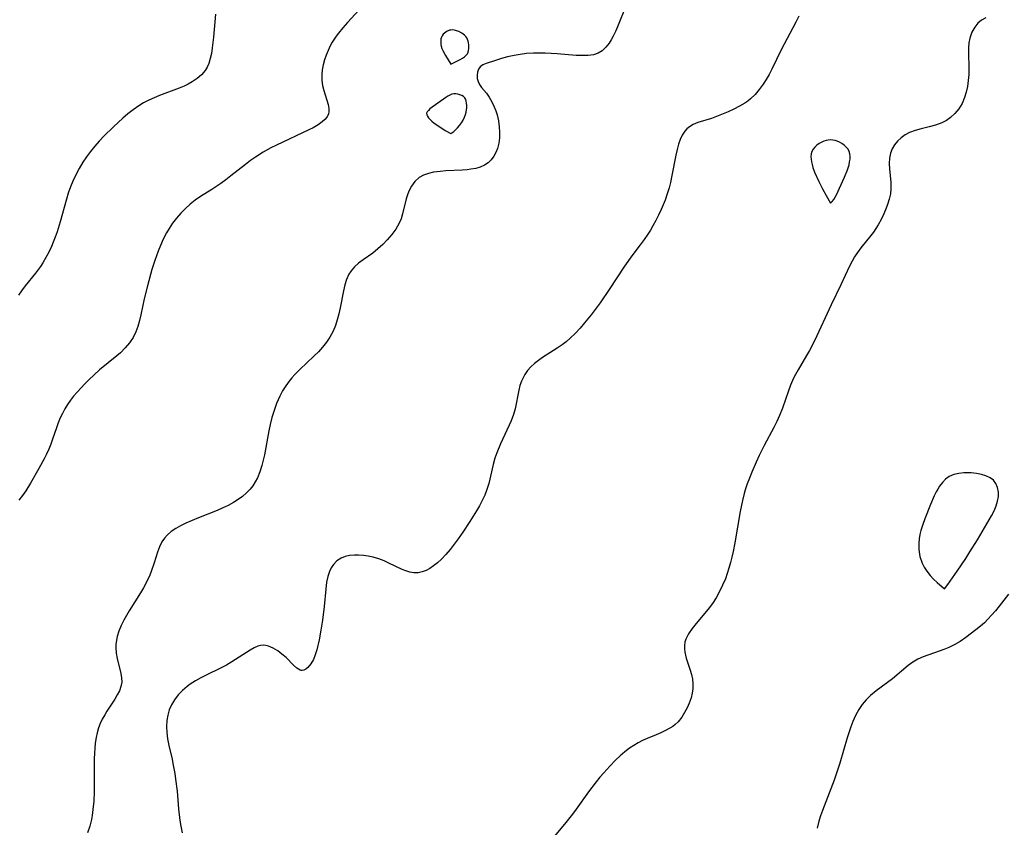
# Model space of a CAD drawing. Header units: inches. Extents: x 1073367 to 1082519, y 1569854 to 1574957.
# Tile 338 of 565: x 1081195 to 1081454, y 1570785 to 1570998. Entities that reach past the tile are written whole.
import ezdxf

# ---------------------------------------------------------------- set-up
doc = ezdxf.new("R2010")
doc.units = ezdxf.units.IN
doc.header["$MEASUREMENT"] = 0
doc.layers.add('CGG_CurvaNivelLidar_v1', color=7, linetype='Continuous', lineweight=30, true_color=0x008008)

msp = doc.modelspace()

# ---------------------------------------------------------------- linework, layer by layer
at = {"layer": 'CGG_CurvaNivelLidar_v1'}
for points in [[(1081285.3783, 1571001.6992, 78), (1081281.3197, 1570997.3599, 78), (1081280.0875, 1570995.9898, 78), (1081278.9227, 1570994.5713, 78), (1081278.2984, 1570993.7175, 78), (1081277.3004, 1570992.1521, 78), (1081276.7686, 1570991.1977, 78), (1081276.1702, 1570989.9925, 78), (1081275.6462, 1570988.7654, 78), (1081275.209, 1570987.5193, 78), (1081274.8582, 1570986.1946, 78), (1081274.6259, 1570984.8618, 78), (1081274.5224, 1570983.5315, 78), (1081274.564, 1570982.116, 78), (1081274.7437, 1570980.7334, 78), (1081275.0388, 1570979.4033, 78), (1081276.1851, 1570975.7788, 78), (1081276.3962, 1570974.702, 78), (1081276.4211, 1570974.3162, 78), (1081276.396, 1570973.8281, 78), (1081276.2663, 1570973.2564, 78), (1081275.93, 1570972.5501, 78), (1081275.3767, 1570971.8454, 78), (1081274.663, 1570971.1923, 78), (1081273.5347, 1570970.3913, 78), (1081272.2411, 1570969.6442, 78), (1081271.1473, 1570969.0921, 78), (1081262.6387, 1570965.0627, 78), (1081261.1116, 1570964.2998, 78), (1081259.0543, 1570963.1705, 78), (1081257.0819, 1570961.9166, 78), (1081255.7395, 1570960.9686, 78), (1081254.423, 1570959.9825, 78), (1081250.5593, 1570956.9284, 78), (1081249.2676, 1570955.9282, 78), (1081247.9551, 1570954.9648, 78), (1081245.5847, 1570953.3975, 78), (1081242.6199, 1570951.5241, 78), (1081241.1904, 1570950.5257, 78), (1081239.9037, 1570949.5022, 78), (1081238.6771, 1570948.4063, 78), (1081237.4165, 1570947.1513, 78), (1081236.2368, 1570945.8203, 78), (1081235.2225, 1570944.5012, 78), (1081234.2997, 1570943.112, 78), (1081233.6476, 1570941.9861, 78), (1081233.0461, 1570940.8262, 78), (1081232.488, 1570939.6383, 78), (1081231.4664, 1570937.1634, 78), (1081230.5825, 1570934.6936, 78), (1081229.8128, 1570932.2596, 78), (1081228.6185, 1570927.9685, 78), (1081227.7847, 1570924.5928, 78), (1081226.8653, 1570920.3829, 78), (1081226.497, 1570918.8328, 78), (1081226.0701, 1570917.3235, 78), (1081225.5484, 1570915.8707, 78), (1081224.8314, 1570914.3819, 78), (1081223.8949, 1570912.9536, 78), (1081222.7907, 1570911.6285, 78), (1081221.5547, 1570910.3922, 78), (1081220.5911, 1570909.5423, 78), (1081216.0311, 1570905.8669, 78), (1081214.5907, 1570904.5971, 78), (1081213.1967, 1570903.2732, 78), (1081212.1085, 1570902.1777, 78), (1081210.0786, 1570900.0071, 78), (1081209.1514, 1570898.9236, 78), (1081208.3237, 1570897.8532, 78), (1081207.5554, 1570896.7435, 78), (1081206.8515, 1570895.5951, 78), (1081206.2214, 1570894.4169, 78), (1081205.6579, 1570893.2063, 78), (1081205.128, 1570891.8958, 78), (1081204.6486, 1570890.566, 78), (1081203.6497, 1570887.5882, 78), (1081203.1602, 1570886.2825, 78), (1081202.6202, 1570884.9877, 78), (1081202.035, 1570883.705, 78), (1081201.3997, 1570882.4165, 78), (1081200.0454, 1570879.8773, 78), (1081197.8462, 1570876.0119, 78), (1081196.6063, 1570874.0321, 78), (1081195.7061, 1570872.7674, 78), (1081194.7524, 1570871.5356, 78)], [(1081354.6173, 1571001.6479, 78.5), (1081352.389, 1570996.1818, 78.5), (1081351.8553, 1570994.9473, 78.5), (1081351.2903, 1570993.7651, 78.5), (1081350.7778, 1570992.8201, 78.5), (1081350.2244, 1570991.9372, 78.5), (1081349.372, 1570990.8383, 78.5), (1081348.4116, 1570989.9262, 78.5), (1081347.3256, 1570989.2509, 78.5), (1081346.0469, 1570988.838, 78.5), (1081344.6403, 1570988.6579, 78.5), (1081343.1323, 1570988.6317, 78.5), (1081341.5672, 1570988.6936, 78.5), (1081336.4805, 1570989.0757, 78.5), (1081333.3736, 1570989.2455, 78.5), (1081332.1796, 1570989.2739, 78.5), (1081330.297, 1570989.263, 78.5), (1081328.4348, 1570989.1592, 78.5), (1081326.7837, 1570988.9654, 78.5), (1081325.1712, 1570988.6877, 78.5), (1081323.4606, 1570988.3047, 78.5), (1081321.8292, 1570987.8572, 78.5), (1081320.2985, 1570987.3832, 78.5), (1081317.8336, 1570986.5599, 78.5), (1081316.9241, 1570986.1586, 78.5), (1081316.2085, 1570985.6417, 78.5), (1081315.759, 1570985.0188, 78.5), (1081315.4962, 1570984.2775, 78.5), (1081315.4095, 1570983.4604, 78.5), (1081315.4882, 1570982.6343, 78.5), (1081315.7186, 1570981.8078, 78.5), (1081316.0962, 1570981.0137, 78.5), (1081316.6214, 1570980.257, 78.5), (1081317.8957, 1570978.7059, 78.5), (1081318.6409, 1570977.6479, 78.5), (1081319.3369, 1570976.4626, 78.5), (1081319.9562, 1570975.1725, 78.5), (1081320.3631, 1570974.1207, 78.5), (1081320.7026, 1570973.0285, 78.5), (1081321.052, 1570971.4832, 78.5), (1081321.2658, 1570969.9082, 78.5), (1081321.3407, 1570968.4318, 78.5), (1081321.2971, 1570966.9743, 78.5), (1081321.1257, 1570965.5402, 78.5), (1081320.7957, 1570964.1758, 78.5), (1081320.3799, 1570963.1222, 78.5), (1081319.8389, 1570962.1485, 78.5), (1081319.1411, 1570961.2227, 78.5), (1081318.3204, 1570960.4218, 78.5), (1081317.3787, 1570959.7701, 78.5), (1081316.2799, 1570959.2713, 78.5), (1081315.0783, 1570958.922, 78.5), (1081313.7994, 1570958.6855, 78.5), (1081312.8311, 1570958.5663, 78.5), (1081311.4612, 1570958.4561, 78.5), (1081307.1791, 1570958.2477, 78.5), (1081305.7205, 1570958.1313, 78.5), (1081303.9683, 1570957.8917, 78.5), (1081302.6031, 1570957.5836, 78.5), (1081301.3385, 1570957.1421, 78.5), (1081300.2082, 1570956.5247, 78.5), (1081299.056, 1570955.4981, 78.5), (1081298.1279, 1570954.2202, 78.5), (1081297.4679, 1570952.9076, 78.5), (1081297.0992, 1570951.9264, 78.5), (1081296.7906, 1570950.9061, 78.5), (1081295.8261, 1570946.9387, 78.5), (1081295.418, 1570945.6364, 78.5), (1081294.9315, 1570944.4726, 78.5), (1081294.0532, 1570942.9398, 78.5), (1081292.9875, 1570941.4957, 78.5), (1081291.7902, 1570940.1238, 78.5), (1081290.5726, 1570938.8837, 78.5), (1081289.2914, 1570937.7134, 78.5), (1081287.9555, 1570936.6326, 78.5), (1081285.3902, 1570934.8102, 78.5), (1081284.224, 1570933.9339, 78.5), (1081283.1575, 1570932.9962, 78.5), (1081282.2421, 1570931.952, 78.5), (1081281.6796, 1570931.0664, 78.5), (1081281.0781, 1570929.7092, 78.5), (1081280.6325, 1570928.241, 78.5), (1081280.2823, 1570926.6932, 78.5), (1081279.4039, 1570922.211, 78.5), (1081279.0403, 1570920.6415, 78.5), (1081278.6155, 1570919.0886, 78.5), (1081278.1154, 1570917.5677, 78.5), (1081277.5215, 1570916.0955, 78.5), (1081276.6741, 1570914.4566, 78.5), (1081275.7755, 1570913.1259, 78.5), (1081274.7487, 1570911.8677, 78.5), (1081273.6297, 1570910.6612, 78.5), (1081272.4492, 1570909.4882, 78.5), (1081268.73, 1570905.9682, 78.5), (1081267.4006, 1570904.6228, 78.5), (1081266.6482, 1570903.7754, 78.5), (1081265.9369, 1570902.8936, 78.5), (1081265.0366, 1570901.6358, 78.5), (1081264.2204, 1570900.3203, 78.5), (1081263.4938, 1570898.9505, 78.5), (1081263.0497, 1570897.9804, 78.5), (1081262.6425, 1570896.9899, 78.5), (1081261.9845, 1570895.1762, 78.5), (1081261.4097, 1570893.322, 78.5), (1081260.9364, 1570891.5096, 78.5), (1081260.5703, 1570889.8183, 78.5), (1081259.4094, 1570883.4982, 78.5), (1081259.1779, 1570882.4072, 78.5), (1081258.7455, 1570880.7033, 78.5), (1081258.2137, 1570879.0509, 78.5), (1081257.559, 1570877.4698, 78.5), (1081256.9906, 1570876.3804, 78.5), (1081256.3376, 1570875.3495, 78.5), (1081255.6519, 1570874.4547, 78.5), (1081254.7033, 1570873.4449, 78.5), (1081253.6523, 1570872.525, 78.5), (1081252.5156, 1570871.6873, 78.5), (1081251.3059, 1570870.9281, 78.5), (1081249.8491, 1570870.1516, 78.5), (1081248.3329, 1570869.4495, 78.5), (1081246.949, 1570868.8669, 78.5), (1081242.0451, 1570866.9154, 78.5), (1081240.382, 1570866.2186, 78.5), (1081238.7641, 1570865.4904, 78.5), (1081237.3447, 1570864.7819, 78.5), (1081236.0741, 1570864.059, 78.5), (1081234.8983, 1570863.2661, 78.5), (1081233.8462, 1570862.3796, 78.5), (1081233.0695, 1570861.5309, 78.5), (1081232.4205, 1570860.5974, 78.5), (1081231.7832, 1570859.2983, 78.5), (1081231.2838, 1570857.9004, 78.5), (1081230.4197, 1570855.0813, 78.5), (1081229.6325, 1570852.7728, 78.5), (1081229.2659, 1570851.839, 78.5), (1081228.4982, 1570850.1552, 78.5), (1081227.6215, 1570848.5023, 78.5), (1081226.8197, 1570847.1372, 78.5), (1081223.8246, 1570842.3956, 78.5), (1081223.0898, 1570841.1843, 78.5), (1081222.4047, 1570839.9633, 78.5), (1081221.6987, 1570838.527, 78.5), (1081221.108, 1570837.0747, 78.5), (1081220.6562, 1570835.6124, 78.5), (1081220.3756, 1570834.1455, 78.5), (1081220.3169, 1570833.5048, 78.5), (1081220.3027, 1570832.7531, 78.5), (1081220.4169, 1570831.3006, 78.5), (1081220.665, 1570829.8667, 78.5), (1081221.6206, 1570825.9071, 78.5), (1081221.8099, 1570824.7497, 78.5), (1081221.8305, 1570823.6124, 78.5), (1081221.626, 1570822.4883, 78.5), (1081221.2273, 1570821.3705, 78.5), (1081220.6813, 1570820.2557, 78.5), (1081220.0297, 1570819.1413, 78.5), (1081217.9507, 1570815.9698, 78.5), (1081217.3637, 1570815.0338, 78.5), (1081216.7293, 1570813.9169, 78.5), (1081216.1751, 1570812.7551, 78.5), (1081215.7331, 1570811.5604, 78.5), (1081215.3839, 1570810.3196, 78.5), (1081215.1128, 1570809.0418, 78.5), (1081214.8898, 1570807.5955, 78.5), (1081214.7453, 1570806.2465, 78.5), (1081214.6507, 1570804.8805, 78.5), (1081214.6008, 1570803.5022, 78.5), (1081214.5889, 1570794.8613, 78.5), (1081214.4765, 1570792.1908, 78.5), (1081214.366, 1570790.8638, 78.5), (1081214.0687, 1570788.5088, 78.5), (1081213.8834, 1570787.4809, 78.5), (1081213.4376, 1570785.6884, 78.5), (1081212.8276, 1570783.9517, 78.5)], [(1081246.5346, 1570999.5816, 77.5), (1081246.0078, 1570993.4771, 77.5), (1081245.6799, 1570990.6517, 77.5), (1081245.4566, 1570989.2167, 77.5), (1081245.1619, 1570987.8385, 77.5), (1081244.7541, 1570986.5339, 77.5), (1081244.3398, 1570985.5998, 77.5), (1081243.8233, 1570984.7314, 77.5), (1081242.8727, 1570983.5916, 77.5), (1081241.7298, 1570982.5938, 77.5), (1081240.4356, 1570981.7197, 77.5), (1081239.3813, 1570981.1354, 77.5), (1081238.273, 1570980.6041, 77.5), (1081236.9789, 1570980.0576, 77.5), (1081231.7816, 1570978.1148, 77.5), (1081230.3685, 1570977.5347, 77.5), (1081228.9803, 1570976.9042, 77.5), (1081227.6198, 1570976.2039, 77.5), (1081226.3097, 1570975.4231, 77.5), (1081224.8421, 1570974.3884, 77.5), (1081223.4363, 1570973.2569, 77.5), (1081222.178, 1570972.1598, 77.5), (1081219.67, 1570969.8454, 77.5), (1081217.1574, 1570967.3881, 77.5), (1081215.9347, 1570966.1008, 77.5), (1081214.7412, 1570964.7486, 77.5), (1081213.605, 1570963.3511, 77.5), (1081212.586, 1570961.9803, 77.5), (1081211.6327, 1570960.5659, 77.5), (1081210.6592, 1570958.9431, 77.5), (1081209.7722, 1570957.2718, 77.5), (1081208.9715, 1570955.5572, 77.5), (1081208.3579, 1570954.0544, 77.5), (1081207.7638, 1570952.3713, 77.5), (1081207.2755, 1570950.8147, 77.5), (1081205.6289, 1570944.8806, 77.5), (1081204.8351, 1570942.2543, 77.5), (1081204.3443, 1570940.8487, 77.5), (1081203.8102, 1570939.4627, 77.5), (1081203.3562, 1570938.3856, 77.5), (1081202.66, 1570936.8954, 77.5), (1081201.8954, 1570935.4447, 77.5), (1081201.0567, 1570934.0405, 77.5), (1081200.42, 1570933.0863, 77.5), (1081199.1136, 1570931.339, 77.5), (1081196.4172, 1570927.9895, 77.5), (1081195.4246, 1570926.6873, 77.5), (1081194.6194, 1570925.5564, 77.5)], [(1081400.1369, 1570999.0528, 79), (1081399.3357, 1570997.4623, 79), (1081395.5296, 1570990.1531, 79), (1081393.0215, 1570985.0434, 79), (1081392.3114, 1570983.6625, 79), (1081391.5625, 1570982.3458, 79), (1081390.7552, 1570981.0779, 79), (1081389.7459, 1570979.6909, 79), (1081388.6412, 1570978.4037, 79), (1081387.424, 1570977.244, 79), (1081386.6895, 1570976.6632, 79), (1081385.9196, 1570976.1257, 79), (1081384.5156, 1570975.2763, 79), (1081383.0511, 1570974.5147, 79), (1081381.5502, 1570973.8229, 79), (1081379.3985, 1570972.9338, 79), (1081377.1482, 1570972.1124, 79), (1081373.5233, 1570970.9727, 79), (1081372.379, 1570970.5031, 79), (1081371.3487, 1570969.9023, 79), (1081370.7121, 1570969.3733, 79), (1081370.1515, 1570968.756, 79), (1081369.471, 1570967.7187, 79), (1081368.9211, 1570966.5463, 79), (1081368.4701, 1570965.2693, 79), (1081368.0913, 1570963.913, 79), (1081367.7479, 1570962.4156, 79), (1081366.7496, 1570957.0144, 79), (1081366.3587, 1570955.1879, 79), (1081366.0119, 1570953.8423, 79), (1081365.5048, 1570952.1966, 79), (1081364.9215, 1570950.5716, 79), (1081363.8784, 1570948.0613, 79), (1081363.21, 1570946.6262, 79), (1081362.4965, 1570945.2126, 79), (1081361.7337, 1570943.8252, 79), (1081361.0612, 1570942.699, 79), (1081360.3536, 1570941.594, 79), (1081359.3972, 1570940.2016, 79), (1081358.4015, 1570938.8353, 79), (1081356.1976, 1570935.9205, 79), (1081354.2291, 1570933.1663, 79), (1081350.2319, 1570927.0451, 79), (1081347.8442, 1570923.5396, 79), (1081345.5022, 1570920.3866, 79), (1081343.7509, 1570918.2145, 79), (1081342.5389, 1570916.8187, 79), (1081341.2811, 1570915.4795, 79), (1081339.965, 1570914.2148, 79), (1081338.8629, 1570913.2711, 79), (1081337.8112, 1570912.4619, 79), (1081336.519, 1570911.5696, 79), (1081332.6905, 1570909.1406, 79), (1081331.591, 1570908.3658, 79), (1081330.5532, 1570907.5399, 79), (1081329.5967, 1570906.65, 79), (1081328.7404, 1570905.6819, 79), (1081328.0005, 1570904.6367, 79), (1081327.5258, 1570903.7954, 79), (1081327.125, 1570902.9159, 79), (1081326.7133, 1570901.7405, 79), (1081326.3938, 1570900.526, 79), (1081325.4448, 1570895.6236, 79), (1081325.024, 1570894.0959, 79), (1081324.389, 1570892.4188, 79), (1081321.5532, 1570886.3747, 79), (1081320.6123, 1570884.0434, 79), (1081320.1365, 1570882.6122, 79), (1081319.6872, 1570880.9627, 79), (1081318.4936, 1570875.9584, 79), (1081317.9991, 1570874.3209, 79), (1081317.4442, 1570872.8723, 79), (1081316.7857, 1570871.4651, 79), (1081316.0463, 1570870.0854, 79), (1081315.2492, 1570868.7233, 79), (1081313.5163, 1570865.9562, 79), (1081311.6696, 1570863.1461, 79), (1081310.4369, 1570861.3518, 79), (1081309.4053, 1570859.9314, 79), (1081308.3379, 1570858.5626, 79), (1081307.2097, 1570857.245, 79), (1081306.0364, 1570856.0197, 79), (1081305.0125, 1570855.0772, 79), (1081303.9549, 1570854.2373, 79), (1081302.9896, 1570853.598, 79), (1081302, 1570853.0736, 79), (1081300.9888, 1570852.6837, 79), (1081299.8725, 1570852.4387, 79), (1081298.747, 1570852.402, 79), (1081297.6853, 1570852.5711, 79), (1081296.6236, 1570852.9025, 79), (1081295.6733, 1570853.2986, 79), (1081292.2184, 1570854.9984, 79), (1081290.9167, 1570855.5818, 79), (1081289.5146, 1570856.1064, 79), (1081288.0807, 1570856.5291, 79), (1081286.782, 1570856.8127, 79), (1081285.4844, 1570857.0039, 79), (1081284.2021, 1570857.0984, 79), (1081283.1072, 1570857.095, 79), (1081281.868, 1570856.9765, 79), (1081280.6979, 1570856.7146, 79), (1081279.6212, 1570856.282, 79), (1081278.5277, 1570855.5445, 79), (1081277.6059, 1570854.5773, 79), (1081277.0408, 1570853.7288, 79), (1081276.5795, 1570852.7869, 79), (1081276.1217, 1570851.4179, 79), (1081275.8064, 1570849.9437, 79), (1081275.565, 1570848.1075, 79), (1081275.1562, 1570843.5073, 79), (1081274.7272, 1570839.9669, 79), (1081274.3196, 1570837.3547, 79), (1081273.8252, 1570834.7761, 79), (1081273.192, 1570832.1283, 79), (1081272.7866, 1570830.8113, 79), (1081272.3089, 1570829.6173, 79), (1081271.6358, 1570828.4185, 79), (1081270.8776, 1570827.4819, 79), (1081270.3298, 1570827.022, 79), (1081269.7635, 1570826.7469, 79), (1081269.3384, 1570826.6844, 79), (1081269.1061, 1570826.7038, 79), (1081268.8265, 1570826.7766, 79), (1081267.9613, 1570827.2895, 79), (1081267.0774, 1570828.1131, 79), (1081265.1095, 1570830.1406, 79), (1081264.0506, 1570831.04, 79), (1081262.9214, 1570831.8495, 79), (1081261.7663, 1570832.5427, 79), (1081261.112, 1570832.8711, 79), (1081260.4609, 1570833.133, 79), (1081259.7556, 1570833.3207, 79), (1081259.0568, 1570833.3865, 79), (1081258.3718, 1570833.316, 79), (1081257.7013, 1570833.1243, 79), (1081256.7016, 1570832.6535, 79), (1081255.6823, 1570832.0566, 79), (1081250.8685, 1570828.937, 79), (1081249.405, 1570828.0702, 79), (1081247.891, 1570827.2681, 79), (1081244.0749, 1570825.4926, 79), (1081242.6438, 1570824.7603, 79), (1081241.249, 1570823.9722, 79), (1081239.9125, 1570823.1161, 79), (1081239.0582, 1570822.4914, 79), (1081237.8391, 1570821.4321, 79), (1081236.7418, 1570820.2621, 79), (1081235.778, 1570818.9956, 79), (1081234.969, 1570817.64, 79), (1081234.3807, 1570816.3119, 79), (1081233.9522, 1570814.9257, 79), (1081233.6926, 1570813.4944, 79), (1081233.6095, 1570811.9638, 79), (1081233.6881, 1570810.4086, 79), (1081233.9219, 1570808.6846, 79), (1081234.2798, 1570806.9284, 79), (1081235.1106, 1570803.3751, 79), (1081235.3415, 1570802.2444, 79), (1081235.8096, 1570799.5774, 79), (1081236.0413, 1570798.0419, 79), (1081236.4189, 1570794.9581, 79), (1081236.8183, 1570790.2522, 79), (1081237.146, 1570787.1818, 79), (1081237.3785, 1570785.683, 79), (1081237.7644, 1570783.9062, 79)], [(1081449.4209, 1570998.5508, 79.5), (1081448.3067, 1570997.9592, 79.5), (1081447.3196, 1570997.1517, 79.5), (1081446.4769, 1570996.1622, 79.5), (1081445.6952, 1570994.7954, 79.5), (1081445.1623, 1570993.2595, 79.5), (1081444.9318, 1570992.0041, 79.5), (1081444.8236, 1570990.693, 79.5), (1081444.8046, 1570989.3426, 79.5), (1081444.9338, 1570985.3652, 79.5), (1081444.9177, 1570983.6675, 79.5), (1081444.7945, 1570982.0724, 79.5), (1081444.5651, 1570980.4995, 79.5), (1081444.2507, 1570979.0395, 79.5), (1081443.8274, 1570977.6305, 79.5), (1081443.151, 1570976.0341, 79.5), (1081442.282, 1570974.5709, 79.5), (1081441.2911, 1570973.3576, 79.5), (1081440.137, 1570972.3123, 79.5), (1081439.023, 1570971.5626, 79.5), (1081437.8174, 1570970.9514, 79.5), (1081436.1698, 1570970.3529, 79.5), (1081434.4582, 1570969.889, 79.5), (1081432.3375, 1570969.3735, 79.5), (1081430.786, 1570968.9296, 79.5), (1081429.3169, 1570968.3585, 79.5), (1081428.1655, 1570967.7295, 79.5), (1081427.1164, 1570966.9757, 79.5), (1081426.1834, 1570966.1131, 79.5), (1081425.3733, 1570965.1374, 79.5), (1081424.7248, 1570964.0729, 79.5), (1081424.2677, 1570962.927, 79.5), (1081424.0099, 1570961.5877, 79.5), (1081423.9539, 1570960.1845, 79.5), (1081424.036, 1570958.7425, 79.5), (1081424.4067, 1570955.2768, 79.5), (1081424.4325, 1570953.5885, 79.5), (1081424.2707, 1570952.1864, 79.5), (1081423.958, 1570950.783, 79.5), (1081423.5259, 1570949.3822, 79.5), (1081423.1809, 1570948.4415, 79.5), (1081422.5609, 1570946.9546, 79.5), (1081421.8592, 1570945.489, 79.5), (1081421.0754, 1570944.0591, 79.5), (1081420.4844, 1570943.102, 79.5), (1081419.8496, 1570942.175, 79.5), (1081419.1387, 1570941.2396, 79.5), (1081416.4835, 1570938.0154, 79.5), (1081415.5898, 1570936.8098, 79.5), (1081414.8489, 1570935.6555, 79.5), (1081414.1711, 1570934.4529, 79.5), (1081413.5433, 1570933.2128, 79.5), (1081411.2534, 1570928.2488, 79.5), (1081408.6922, 1570923.0165, 79.5), (1081404.346, 1570913.6968, 79.5), (1081402.951, 1570910.979, 79.5), (1081402.2121, 1570909.6523, 79.5), (1081399.9672, 1570905.8807, 79.5), (1081399.2585, 1570904.614, 79.5), (1081398.7946, 1570903.7111, 79.5), (1081397.9788, 1570901.8763, 79.5), (1081397.4123, 1570900.378, 79.5), (1081395.8442, 1570895.8128, 79.5), (1081395.1002, 1570893.8934, 79.5), (1081394.3736, 1570892.2889, 79.5), (1081393.5814, 1570890.7062, 79.5), (1081391.0517, 1570885.9203, 79.5), (1081389.7524, 1570883.3435, 79.5), (1081388.9288, 1570881.5716, 79.5), (1081387.7676, 1570878.9183, 79.5), (1081387.1392, 1570877.3816, 79.5), (1081386.5613, 1570875.826, 79.5), (1081386.1533, 1570874.5822, 79.5), (1081385.7868, 1570873.3237, 79.5), (1081385.3212, 1570871.4757, 79.5), (1081384.712, 1570868.5688, 79.5), (1081383.2858, 1570860.336, 79.5), (1081382.8581, 1570858.0702, 79.5), (1081382.539, 1570856.5766, 79.5), (1081382.181, 1570855.0969, 79.5), (1081381.7721, 1570853.6361, 79.5), (1081381.3168, 1570852.2411, 79.5), (1081380.8084, 1570850.8688, 79.5), (1081380.0912, 1570849.1532, 79.5), (1081379.2961, 1570847.4846, 79.5), (1081378.4155, 1570845.876, 79.5), (1081377.4357, 1570844.3448, 79.5), (1081376.3101, 1570842.8584, 79.5), (1081373.104, 1570839.1162, 79.5), (1081372.0394, 1570837.75, 79.5), (1081371.1296, 1570836.3695, 79.5), (1081370.4392, 1570834.9712, 79.5), (1081370.1619, 1570834.1147, 79.5), (1081370.0173, 1570833.2496, 79.5), (1081370.0181, 1570832.3735, 79.5), (1081370.1331, 1570831.5132, 79.5), (1081370.5166, 1570829.9859, 79.5), (1081371.5591, 1570826.8155, 79.5), (1081371.8918, 1570825.6375, 79.5), (1081372.1418, 1570824.4452, 79.5), (1081372.2714, 1570823.2432, 79.5), (1081372.2458, 1570821.9794, 79.5), (1081372.0703, 1570820.7211, 79.5), (1081371.7669, 1570819.4802, 79.5), (1081371.3008, 1570818.1319, 79.5), (1081370.7274, 1570816.8337, 79.5), (1081370.0711, 1570815.601, 79.5), (1081369.3078, 1570814.3941, 79.5), (1081368.3817, 1570813.2033, 79.5), (1081367.6181, 1570812.4611, 79.5), (1081366.9406, 1570811.9702, 79.5), (1081366.2045, 1570811.5307, 79.5), (1081365.0686, 1570810.9201, 79.5), (1081363.8449, 1570810.3216, 79.5), (1081362.5525, 1570809.7506, 79.5), (1081360.2038, 1570808.8039, 79.5), (1081359.0205, 1570808.2777, 79.5), (1081357.8505, 1570807.6667, 79.5), (1081356.7034, 1570806.9754, 79.5), (1081355.5822, 1570806.2137, 79.5), (1081354.3048, 1570805.2414, 79.5), (1081353.0712, 1570804.1942, 79.5), (1081351.8864, 1570803.0798, 79.5), (1081350.4069, 1570801.5447, 79.5), (1081348.7893, 1570799.7842, 79.5), (1081347.7821, 1570798.6125, 79.5), (1081346.8015, 1570797.4062, 79.5), (1081344.8081, 1570794.7661, 79.5), (1081341.5581, 1570790.162, 79.5), (1081340.5454, 1570788.8227, 79.5), (1081338.4428, 1570786.2221, 79.5), (1081334.8374, 1570781.9383, 79.5)], [(1081455.387, 1570846.7885, 80), (1081452.9077, 1570843.61, 80), (1081451.921, 1570842.4075, 80), (1081450.9031, 1570841.2366, 80), (1081449.9779, 1570840.2344, 80), (1081449.024, 1570839.274, 80), (1081448.0339, 1570838.3686, 80), (1081446.7963, 1570837.3634, 80), (1081444.1192, 1570835.3531, 80), (1081442.6675, 1570834.3581, 80), (1081441.2158, 1570833.5151, 80), (1081439.7004, 1570832.7763, 80), (1081438.3295, 1570832.2054, 80), (1081437.1359, 1570831.7558, 80), (1081432.9348, 1570830.2784, 80), (1081431.5092, 1570829.6381, 80), (1081430.1918, 1570828.8656, 80), (1081428.9435, 1570827.9699, 80), (1081424.7903, 1570824.491, 80), (1081420.5474, 1570821.3434, 80), (1081419.0729, 1570820.1079, 80), (1081417.9278, 1570818.9696, 80), (1081416.8828, 1570817.7374, 80), (1081415.9515, 1570816.4135, 80), (1081415.0887, 1570814.8863, 80), (1081414.355, 1570813.2741, 80), (1081413.8213, 1570811.867, 80), (1081412.8881, 1570808.9633, 80), (1081410.9662, 1570802.3306, 80), (1081410.5522, 1570800.9896, 80), (1081409.4396, 1570797.7995, 80), (1081406.3699, 1570789.8439, 80), (1081405.8892, 1570788.4455, 80), (1081405.4597, 1570787.0372, 80), (1081405.007, 1570785.203, 80)]]:
    msp.add_polyline3d(points, dxfattribs=at)
for points in [[(1081308.5, 1570986.39, 78.5), (1081309.7832, 1570986.9742, 78.5), (1081310.9803, 1570987.5876, 78.5), (1081311.5785, 1570987.9446, 78.5), (1081312.122, 1570988.3249, 78.5), (1081312.569, 1570988.7212, 78.5), (1081312.8774, 1570989.1258, 78.5), (1081313.0544, 1570989.5489, 78.5), (1081313.1629, 1570990.0075, 78.5), (1081313.2198, 1570990.4888, 78.5), (1081313.2146, 1570991.4794, 78.5), (1081313.1573, 1570991.9716, 78.5), (1081313.0593, 1570992.4507, 78.5), (1081312.9117, 1570992.907, 78.5), (1081312.7009, 1570993.3288, 78.5), (1081312.4431, 1570993.675, 78.5), (1081312.1339, 1570993.9883, 78.5), (1081311.7862, 1570994.2735, 78.5), (1081311.4099, 1570994.5331, 78.5), (1081310.598, 1570994.9721, 78.5), (1081309.7673, 1570995.2653, 78.5), (1081309.3595, 1570995.3482, 78.5), (1081308.9526, 1570995.3866, 78.5), (1081308.5514, 1570995.372, 78.5), (1081308.1913, 1570995.305, 78.5), (1081307.8427, 1570995.1914, 78.5), (1081307.5087, 1570995.0375, 78.5), (1081307.1934, 1570994.847, 78.5), (1081306.838, 1570994.5665, 78.5), (1081306.5232, 1570994.2431, 78.5), (1081306.2572, 1570993.8829, 78.5), (1081306.053, 1570993.4884, 78.5), (1081305.9187, 1570993.0434, 78.5), (1081305.8542, 1570992.5725, 78.5), (1081305.848, 1570992.0853, 78.5), (1081305.8942, 1570991.59, 78.5), (1081305.9939, 1570991.0908, 78.5), (1081306.1773, 1570990.5427, 78.5), (1081306.4386, 1570989.9424, 78.5), (1081307.0976, 1570988.6899, 78.5)], [(1081308.5, 1570968.0813, 78.5), (1081309.2641, 1570968.651, 78.5), (1081309.7568, 1570969.0848, 78.5), (1081310.2944, 1570969.6167, 78.5), (1081310.8325, 1570970.2339, 78.5), (1081311.3309, 1570970.9223, 78.5), (1081311.7666, 1570971.6522, 78.5), (1081312.1248, 1570972.3893, 78.5), (1081312.3913, 1570973.0975, 78.5), (1081312.5544, 1570973.7432, 78.5), (1081312.6498, 1570974.3485, 78.5), (1081312.7032, 1570974.9475, 78.5), (1081312.7146, 1570975.5323, 78.5), (1081312.68, 1570976.094, 78.5), (1081312.5911, 1570976.6216, 78.5), (1081312.4352, 1570977.1015, 78.5), (1081312.1946, 1570977.5163, 78.5), (1081311.8436, 1570977.861, 78.5), (1081311.4101, 1570978.1295, 78.5), (1081310.9198, 1570978.3317, 78.5), (1081310.3931, 1570978.4707, 78.5), (1081309.8464, 1570978.5435, 78.5), (1081309.2937, 1570978.5412, 78.5), (1081308.7476, 1570978.4481, 78.5), (1081308.2116, 1570978.249, 78.5), (1081307.6889, 1570977.967, 78.5), (1081307.1743, 1570977.6287, 78.5), (1081303.0016, 1570974.5743, 78.5), (1081302.5994, 1570974.2049, 78.5), (1081302.2985, 1570973.8306, 78.5), (1081302.1434, 1570973.4467, 78.5), (1081302.1686, 1570973.0632, 78.5), (1081302.3394, 1570972.6692, 78.5), (1081302.6202, 1570972.2679, 78.5), (1081302.9985, 1570971.8523, 78.5), (1081303.52, 1570971.3823, 78.5), (1081304.1555, 1570970.8745, 78.5), (1081305.6095, 1570969.8433, 78.5), (1081307.0349, 1570968.9457, 78.5)], [(1081408.5, 1570949.761, 79.5), (1081408.6331, 1570949.8508, 79.5), (1081408.9357, 1570950.1956, 79.5), (1081409.3448, 1570950.7657, 79.5), (1081410.0461, 1570951.989, 79.5), (1081411.3504, 1570954.6724, 79.5), (1081412.2092, 1570956.5893, 79.5), (1081412.9856, 1570958.5606, 79.5), (1081413.3837, 1570959.8746, 79.5), (1081413.5442, 1570960.6199, 79.5), (1081413.6463, 1570961.353, 79.5), (1081413.6771, 1570962.0655, 79.5), (1081413.618, 1570962.7476, 79.5), (1081413.444, 1570963.3864, 79.5), (1081413.1158, 1570963.999, 79.5), (1081412.6655, 1570964.554, 79.5), (1081412.1241, 1570965.0538, 79.5), (1081411.5139, 1570965.4947, 79.5), (1081410.8504, 1570965.8671, 79.5), (1081410.2861, 1570966.1073, 79.5), (1081409.7025, 1570966.289, 79.5), (1081409.1069, 1570966.405, 79.5), (1081408.5057, 1570966.4441, 79.5), (1081407.9103, 1570966.3979, 79.5), (1081407.3208, 1570966.2767, 79.5), (1081406.743, 1570966.092, 79.5), (1081406.1834, 1570965.8513, 79.5), (1081405.5163, 1570965.478, 79.5), (1081404.9017, 1570965.0385, 79.5), (1081404.3559, 1570964.5417, 79.5), (1081403.9023, 1570963.9904, 79.5), (1081403.573, 1570963.3816, 79.5), (1081403.4019, 1570962.753, 79.5), (1081403.3462, 1570962.0815, 79.5), (1081403.3808, 1570961.3793, 79.5), (1081403.4872, 1570960.6566, 79.5), (1081403.6524, 1570959.9213, 79.5), (1081403.8684, 1570959.1803, 79.5), (1081404.3329, 1570957.917, 79.5), (1081405.4472, 1570955.4432, 79.5), (1081406.4131, 1570953.5152, 79.5), (1081407.3577, 1570951.7678, 79.5)], [(1081438.5, 1570848.171, 80), (1081439.3858, 1570849.3393, 80), (1081441.8651, 1570852.8681, 80), (1081444.1464, 1570856.2299, 80), (1081445.2277, 1570857.9117, 80), (1081447.2063, 1570861.1437, 80), (1081450.929, 1570867.4615, 80), (1081451.6048, 1570868.7681, 80), (1081452.1546, 1570870.0791, 80), (1081452.5131, 1570871.3091, 80), (1081452.7052, 1570872.5253, 80), (1081452.7123, 1570873.7029, 80), (1081452.499, 1570874.8604, 80), (1081452.0615, 1570875.9051, 80), (1081451.3948, 1570876.789, 80), (1081450.5131, 1570877.4627, 80), (1081449.4548, 1570877.9693, 80), (1081448.2717, 1570878.3416, 80), (1081446.9457, 1570878.6099, 80), (1081445.5696, 1570878.7621, 80), (1081444.1783, 1570878.7943, 80), (1081443.6261, 1570878.7708, 80), (1081442.2592, 1570878.6126, 80), (1081440.9599, 1570878.2887, 80), (1081439.7682, 1570877.7553, 80), (1081438.8236, 1570877.0694, 80), (1081437.9849, 1570876.2142, 80), (1081437.2398, 1570875.226, 80), (1081436.782, 1570874.4941, 80), (1081436.354, 1570873.7237, 80), (1081435.8242, 1570872.668, 80), (1081434.8497, 1570870.4545, 80), (1081433.3353, 1570866.6137, 80), (1081432.7803, 1570865.1163, 80), (1081432.3164, 1570863.6087, 80), (1081432.0674, 1570862.5053, 80), (1081431.8823, 1570861.3968, 80), (1081431.7785, 1570860.229, 80), (1081431.8075, 1570858.5212, 80), (1081432.0726, 1570856.7504, 80), (1081432.625, 1570855.0062, 80), (1081433.1716, 1570853.8904, 80), (1081433.8356, 1570852.8465, 80), (1081434.7312, 1570851.7185, 80), (1081435.6695, 1570850.7236, 80), (1081436.5742, 1570849.8685, 80)]]:
    msp.add_polyline3d(points, close=True, dxfattribs=at)

doc.saveas('drawing.dxf')
